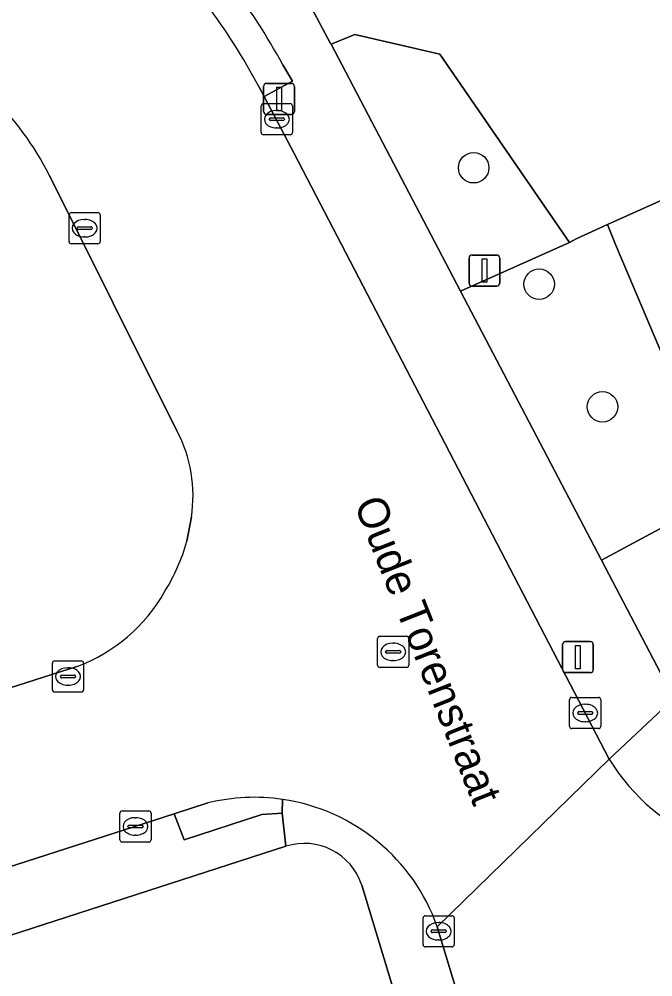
# Model space of a CAD drawing. Extents: x 161248 to 161848, y 384871 to 385383.
# Drawn here: x 161480.08 to 161500.42, y 385046.89 to 385077.62 of the extents above; entities that cross this region are included whole.
import ezdxf

# ---------------------------------------------------------------- set-up
doc = ezdxf.new("R2010")
doc.units = 0
for name, color, linetype in [('IMGEO_Boom', 7, 'Continuous'), ('IMGEO_Erf', 7, 'Continuous'), ('IMGEO_Groenvoorziening', 7, 'Continuous'), ('IMGEO_Haag', 7, 'Continuous'), ('IMGEO_Kolk', 7, 'Continuous'), ('IMGEO_Lichtmast', 7, 'Continuous'), ('IMGEO_Muur', 7, 'Continuous'), ('IMGEO_Openbare_ruimte_label', 7, 'Continuous'), ('IMGEO_Parkeervlak_halfverhard', 7, 'Continuous'), ('IMGEO_Rijbaan_lokaal_open', 7, 'Continuous'), ('IMGEO_Rioolput', 7, 'Continuous'), ('IMGEO_Voetpad_halfverhard', 7, 'Continuous'), ('IMGEO_Voetpad_open', 7, 'Continuous')]:
    doc.layers.add(name, color=color, linetype=linetype)

msp = doc.modelspace()

# ---------------------------------------------------------------- linework, layer by layer
at = {"layer": 'IMGEO_Boom'}
for centre in [(161494.668, 385072.853), (161496.768, 385069.116), (161498.801, 385065.182)]:
    msp.add_circle(centre, 0.489, dxfattribs=at)
at = {"layer": 'IMGEO_Erf'}
for points in [[(161488.637, 385051.077), (161425.757, 385030.732)], [(161498.371, 385025.726), (161491.075, 385049.831)]]:
    msp.add_lwpolyline(points, dxfattribs=at)
msp.add_arc((161489.232, 385049.232), 1.938, 17.9903, 107.8688, dxfattribs=at)
at = {"layer": 'IMGEO_Groenvoorziening'}
for points in [[(161493.584, 385076.498), (161490.851, 385077.134), (161490.088, 385076.816), (161494.24, 385068.892), (161497.741, 385070.45)], [(161498.962, 385071.03), (161497.959, 385070.568), (161497.741, 385070.45), (161494.24, 385068.892), (161498.766, 385060.259), (161501.355, 385061.65), (161501.392, 385064.002), (161501.846, 385064.204), (161499.218, 385070.39)], [(161519.074, 385063.916), (161519.439, 385064.08), (161519.266, 385064.472), (161518.098, 385067.11), (161517.723, 385066.971), (161514.93, 385065.934), (161507.177, 385062.474), (161505.787, 385065.959), (161505.007, 385065.612), (161506.332, 385062.63), (161504.42, 385061.76), (161502.997, 385064.717), (161501.846, 385064.204), (161501.392, 385064.002), (161501.355, 385061.65), (161498.766, 385060.259), (161500.895, 385056.199), (161501.094, 385055.82), (161512.396, 385060.909)]]:
    msp.add_lwpolyline(points, close=True, dxfattribs=at)
at = {"layer": 'IMGEO_Haag'}
msp.add_lwpolyline([(161490.088, 385076.816), (161494.24, 385068.892), (161497.741, 385070.45), (161493.584, 385076.498), (161490.851, 385077.134)], close=True, dxfattribs=at)
at = {"layer": 'IMGEO_Kolk'}
for p, q in [((161487.849, 385073.984), (161487.849, 385074.836)), ((161487.924, 385074.91), (161488.776, 385074.91)), ((161488.85, 385074.836), (161488.85, 385073.984)), ((161488.337, 385074.69), (161488.362, 385074.69)), ((161488.108, 385074.404), (161488.108, 385074.416)), ((161488.546, 385074.367), (161488.148, 385074.367)), ((161488.151, 385074.453), (161488.549, 385074.453)), ((161488.592, 385074.416), (161488.592, 385074.404)), ((161488.776, 385073.91), (161487.924, 385073.91)), ((161488.36, 385074.13), (161488.335, 385074.13)), ((161481.68, 385070.486), (161481.68, 385071.338)), ((161481.755, 385071.412), (161482.607, 385071.412)), ((161482.168, 385071.192), (161482.193, 385071.192)), ((161482.681, 385071.338), (161482.681, 385070.486)), ((161481.939, 385070.906), (161481.939, 385070.918)), ((161482.377, 385070.869), (161481.979, 385070.869)), ((161481.982, 385070.955), (161482.38, 385070.955)), ((161482.423, 385070.918), (161482.423, 385070.906)), ((161482.191, 385070.632), (161482.166, 385070.632)), ((161482.607, 385070.412), (161481.755, 385070.412)), ((161481.219, 385057.028), (161482.071, 385057.028)), ((161481.144, 385056.102), (161481.144, 385056.954)), ((161481.632, 385056.808), (161481.657, 385056.808)), ((161482.145, 385056.954), (161482.145, 385056.102)), ((161481.403, 385056.522), (161481.403, 385056.534)), ((161481.841, 385056.485), (161481.443, 385056.485)), ((161481.446, 385056.571), (161481.844, 385056.571)), ((161481.887, 385056.534), (161481.887, 385056.522)), ((161481.655, 385056.248), (161481.63, 385056.248)), ((161482.071, 385056.028), (161481.219, 385056.028)), ((161497.747, 385054.929), (161497.747, 385055.781)), ((161497.822, 385055.855), (161498.674, 385055.855)), ((161498.748, 385055.781), (161498.748, 385054.929)), ((161498.235, 385055.635), (161498.26, 385055.635)), ((161498.006, 385055.349), (161498.006, 385055.361)), ((161498.444, 385055.312), (161498.046, 385055.312)), ((161498.049, 385055.398), (161498.447, 385055.398)), ((161498.49, 385055.361), (161498.49, 385055.349)), ((161498.674, 385054.855), (161497.822, 385054.855)), ((161498.258, 385055.075), (161498.233, 385055.075)), ((161483.311, 385051.289), (161483.311, 385052.141)), ((161483.386, 385052.215), (161484.238, 385052.215)), ((161484.312, 385052.141), (161484.312, 385051.289)), ((161483.799, 385051.995), (161483.824, 385051.995)), ((161483.57, 385051.709), (161483.57, 385051.721)), ((161484.008, 385051.672), (161483.61, 385051.672)), ((161483.613, 385051.758), (161484.011, 385051.758)), ((161484.054, 385051.721), (161484.054, 385051.709)), ((161484.238, 385051.215), (161483.386, 385051.215)), ((161483.822, 385051.435), (161483.797, 385051.435)), ((161493.042, 385047.924), (161493.042, 385048.776)), ((161493.117, 385048.85), (161493.969, 385048.85)), ((161494.043, 385048.776), (161494.043, 385047.924)), ((161493.344, 385048.393), (161493.742, 385048.393)), ((161493.53, 385048.63), (161493.555, 385048.63)), ((161493.301, 385048.344), (161493.301, 385048.356)), ((161493.739, 385048.307), (161493.341, 385048.307)), ((161493.785, 385048.356), (161493.785, 385048.344)), ((161493.969, 385047.85), (161493.117, 385047.85)), ((161493.553, 385048.07), (161493.528, 385048.07))]:
    msp.add_line(p, q, dxfattribs=at)
for points in [[(161487.849, 385073.984), (161487.849, 385074.836)], [(161487.924, 385074.91), (161488.776, 385074.91)], [(161488.85, 385074.836), (161488.85, 385073.984)], [(161488.776, 385073.91), (161487.924, 385073.91)], [(161481.68, 385070.486), (161481.68, 385071.338)], [(161481.755, 385071.412), (161482.607, 385071.412)], [(161482.681, 385071.338), (161482.681, 385070.486)], [(161482.607, 385070.412), (161481.755, 385070.412)], [(161481.219, 385057.028), (161482.071, 385057.028)], [(161481.144, 385056.102), (161481.144, 385056.954)], [(161482.145, 385056.954), (161482.145, 385056.102)], [(161482.071, 385056.028), (161481.219, 385056.028)], [(161497.747, 385054.929), (161497.747, 385055.781)], [(161497.822, 385055.855), (161498.674, 385055.855)], [(161498.748, 385055.781), (161498.748, 385054.929)], [(161498.674, 385054.855), (161497.822, 385054.855)], [(161483.311, 385051.289), (161483.311, 385052.141)], [(161483.386, 385052.215), (161484.238, 385052.215)], [(161484.312, 385052.141), (161484.312, 385051.289)], [(161484.238, 385051.215), (161483.386, 385051.215)], [(161493.042, 385047.924), (161493.042, 385048.776)], [(161493.117, 385048.85), (161493.969, 385048.85)], [(161494.043, 385048.776), (161494.043, 385047.924)], [(161493.969, 385047.85), (161493.117, 385047.85)]]:
    msp.add_lwpolyline(points, dxfattribs=at)
for centre, radius, start, end in [((161487.926, 385074.834), 0.0765, 91.552, 178.448), ((161487.926, 385074.834), 0.0765, 91.552, 178.448), ((161488.774, 385074.834), 0.0765, 1.552, 88.448), ((161488.774, 385074.834), 0.0765, 1.552, 88.448), ((161488.148, 385074.413), 0.0403, 85.8775, 175.7526), ((161488.145, 385074.403), 0.0366, 178.938, 274.7102), ((161488.549, 385074.41), 0.043, 264.8664, 352.4533), ((161488.553, 385074.415), 0.0386, 1.7309, 96.639), ((161487.926, 385073.986), 0.0765, 181.552, 268.448), ((161487.926, 385073.986), 0.0765, 181.552, 268.448), ((161488.774, 385073.986), 0.0765, 271.552, 358.448), ((161488.774, 385073.986), 0.0765, 271.552, 358.448), ((161481.757, 385071.336), 0.0765, 91.552, 178.448), ((161481.757, 385071.336), 0.0765, 91.552, 178.448), ((161482.605, 385071.336), 0.0765, 1.552, 88.448), ((161482.605, 385071.336), 0.0765, 1.552, 88.448), ((161481.979, 385070.915), 0.0403, 85.8775, 175.7526), ((161481.976, 385070.905), 0.0366, 178.938, 274.7102), ((161482.38, 385070.912), 0.043, 264.8664, 352.4533), ((161482.384, 385070.917), 0.0386, 1.7309, 96.639), ((161481.757, 385070.488), 0.0765, 181.552, 268.448), ((161481.757, 385070.488), 0.0765, 181.552, 268.448), ((161482.605, 385070.488), 0.0765, 271.552, 358.448), ((161482.605, 385070.488), 0.0765, 271.552, 358.448), ((161481.221, 385056.952), 0.0765, 91.552, 178.448), ((161481.221, 385056.952), 0.0765, 91.552, 178.448), ((161482.069, 385056.952), 0.0765, 1.552, 88.448), ((161482.069, 385056.952), 0.0765, 1.552, 88.448), ((161481.443, 385056.531), 0.0403, 85.8775, 175.7526), ((161481.44, 385056.521), 0.0366, 178.938, 274.7102), ((161481.844, 385056.528), 0.043, 264.8664, 352.4533), ((161481.848, 385056.533), 0.0386, 1.7309, 96.639), ((161481.221, 385056.104), 0.0765, 181.552, 268.448), ((161481.221, 385056.104), 0.0765, 181.552, 268.448), ((161482.069, 385056.104), 0.0765, 271.552, 358.448), ((161482.069, 385056.104), 0.0765, 271.552, 358.448), ((161497.824, 385055.779), 0.0765, 91.552, 178.448), ((161497.824, 385055.779), 0.0765, 91.552, 178.448), ((161498.672, 385055.779), 0.0765, 1.552, 88.448), ((161498.672, 385055.779), 0.0765, 1.552, 88.448), ((161498.046, 385055.358), 0.0403, 85.8775, 175.7526), ((161498.043, 385055.348), 0.0366, 178.938, 274.7102), ((161498.447, 385055.355), 0.043, 264.8664, 352.4533), ((161498.451, 385055.36), 0.0386, 1.7309, 96.639), ((161497.824, 385054.931), 0.0765, 181.552, 268.448), ((161497.824, 385054.931), 0.0765, 181.552, 268.448), ((161498.672, 385054.931), 0.0765, 271.552, 358.448), ((161498.672, 385054.931), 0.0765, 271.552, 358.448), ((161483.388, 385052.139), 0.0765, 91.552, 178.448), ((161483.388, 385052.139), 0.0765, 91.552, 178.448), ((161484.236, 385052.139), 0.0765, 1.552, 88.448), ((161484.236, 385052.139), 0.0765, 1.552, 88.448), ((161483.61, 385051.718), 0.0403, 85.8775, 175.7526), ((161483.607, 385051.708), 0.0366, 178.938, 274.7102), ((161484.011, 385051.715), 0.043, 264.8664, 352.4533), ((161484.015, 385051.72), 0.0386, 1.7309, 96.639), ((161483.388, 385051.291), 0.0765, 181.552, 268.448), ((161483.388, 385051.291), 0.0765, 181.552, 268.448), ((161484.236, 385051.291), 0.0765, 271.552, 358.448), ((161484.236, 385051.291), 0.0765, 271.552, 358.448), ((161493.119, 385048.774), 0.0765, 91.552, 178.448), ((161493.119, 385048.774), 0.0765, 91.552, 178.448), ((161493.967, 385048.774), 0.0765, 1.552, 88.448), ((161493.967, 385048.774), 0.0765, 1.552, 88.448), ((161493.341, 385048.353), 0.0403, 85.8775, 175.7526), ((161493.746, 385048.355), 0.0386, 1.7309, 96.639), ((161493.338, 385048.343), 0.0366, 178.938, 274.7102), ((161493.742, 385048.35), 0.043, 264.8664, 352.4533), ((161493.119, 385047.926), 0.0765, 181.552, 268.448), ((161493.119, 385047.926), 0.0765, 181.552, 268.448), ((161493.967, 385047.926), 0.0765, 271.552, 358.448), ((161493.967, 385047.926), 0.0765, 271.552, 358.448)]:
    msp.add_arc(centre, radius, start, end, dxfattribs=at)
for centre, major_axis, ratio, start_param, end_param in [((161488.336, 385074.41), (-0.387, 0.002), 0.722429, 4.712389, 7.853982), ((161488.361, 385074.41), (-0.39, 0.002), 0.717154, 1.570796, 4.712389), ((161482.167, 385070.912), (-0.387, 0.002), 0.722429, 4.712389, 7.853982), ((161482.192, 385070.912), (-0.39, 0.002), 0.717154, 1.570796, 4.712389), ((161481.631, 385056.528), (-0.387, 0.002), 0.722429, 4.712389, 7.853982), ((161481.656, 385056.528), (-0.39, 0.002), 0.717154, 1.570796, 4.712389), ((161498.234, 385055.355), (-0.387, 0.002), 0.722429, 4.712389, 7.853982), ((161498.259, 385055.355), (-0.39, 0.002), 0.717154, 1.570796, 4.712389), ((161483.798, 385051.715), (-0.387, 0.002), 0.722429, 4.712389, 7.853982), ((161483.823, 385051.715), (-0.39, 0.002), 0.717154, 1.570796, 4.712389), ((161493.529, 385048.35), (-0.387, 0.002), 0.722429, 4.712389, 7.853982), ((161493.554, 385048.35), (-0.39, 0.002), 0.717154, 1.570796, 4.712389)]:
    msp.add_ellipse(centre, major_axis=major_axis, ratio=ratio, start_param=start_param, end_param=end_param, dxfattribs=at)
at = {"layer": 'IMGEO_Lichtmast'}
for p, q in [((161487.926, 385074.66), (161487.926, 385075.46)), ((161487.926, 385075.46), (161487.926, 385074.66)), ((161488.026, 385075.56), (161488.816, 385075.56)), ((161488.816, 385075.56), (161488.026, 385075.56)), ((161488.916, 385075.46), (161488.916, 385074.66)), ((161488.916, 385074.66), (161488.916, 385075.46)), ((161488.816, 385074.56), (161488.026, 385074.56)), ((161488.026, 385074.56), (161488.816, 385074.56)), ((161494.519, 385069.153), (161494.519, 385069.953)), ((161494.519, 385069.953), (161494.519, 385069.153)), ((161494.619, 385070.053), (161495.409, 385070.053)), ((161495.409, 385070.053), (161494.619, 385070.053)), ((161495.509, 385069.953), (161495.509, 385069.153)), ((161495.509, 385069.153), (161495.509, 385069.953)), ((161495.409, 385069.053), (161494.619, 385069.053)), ((161494.619, 385069.053), (161495.409, 385069.053)), ((161497.618, 385057.651), (161498.408, 385057.651)), ((161498.408, 385057.651), (161497.618, 385057.651)), ((161497.518, 385056.751), (161497.518, 385057.551)), ((161497.518, 385057.551), (161497.518, 385056.751)), ((161498.508, 385057.551), (161498.508, 385056.751)), ((161498.508, 385056.751), (161498.508, 385057.551)), ((161498.408, 385056.651), (161497.618, 385056.651)), ((161497.618, 385056.651), (161498.408, 385056.651))]:
    msp.add_line(p, q, dxfattribs=at)
for points in [[(161488.346, 385075.435), (161488.496, 385075.435), (161488.496, 385074.685), (161488.346, 385074.685), (161488.346, 385075.435)], [(161494.939, 385069.928), (161495.089, 385069.928), (161495.089, 385069.178), (161494.939, 385069.178), (161494.939, 385069.928)], [(161497.938, 385057.526), (161498.088, 385057.526), (161498.088, 385056.776), (161497.938, 385056.776), (161497.938, 385057.526)]]:
    msp.add_lwpolyline(points, dxfattribs=at)
for centre, start, end in [((161488.026, 385075.46), 90, 180), ((161488.026, 385075.46), 90, 180), ((161488.816, 385075.46), 0, 90), ((161488.816, 385075.46), 360, 90), ((161488.026, 385074.66), 180, 270), ((161488.026, 385074.66), 180, 270), ((161488.816, 385074.66), 270, 0), ((161488.816, 385074.66), 270, 0), ((161494.619, 385069.953), 90, 180), ((161494.619, 385069.953), 90, 180), ((161495.409, 385069.953), 0, 90), ((161495.409, 385069.953), 360, 90), ((161494.619, 385069.153), 180, 270), ((161494.619, 385069.153), 180, 270), ((161495.409, 385069.153), 270, 0), ((161495.409, 385069.153), 270, 0), ((161497.618, 385057.551), 90, 180), ((161497.618, 385057.551), 90, 180), ((161498.408, 385057.551), 0, 90), ((161498.408, 385057.551), 360, 90), ((161497.618, 385056.751), 180, 270), ((161497.618, 385056.751), 180, 270), ((161498.408, 385056.751), 270, 0), ((161498.408, 385056.751), 270, 0)]:
    msp.add_arc(centre, 0.1, start, end, dxfattribs=at)
at = {"layer": 'IMGEO_Muur'}
for points in [[(161490.076, 385076.838), (161490.088, 385076.816), (161494.24, 385068.892)], [(161494.24, 385068.892), (161498.766, 385060.259)], [(161498.766, 385060.259), (161500.895, 385056.199)]]:
    msp.add_lwpolyline(points, dxfattribs=at)
at = {"layer": 'IMGEO_Parkeervlak_halfverhard'}
for points in [[(161472.625, 385076.874), (161474.419, 385071.204), (161472.545, 385070.594), (161477.371, 385055.388), (161481.926, 385056.849)], [(161485.139, 385064.411), (161481.048, 385072.601)], [(161485.461, 385060.866), (161485.605, 385061.645)]]:
    msp.add_lwpolyline(points, dxfattribs=at)
for centre, radius, start, end in [((161472.802, 385068.524), 9.198, 26.3084, 46.6041), ((161481.241, 385062.332), 4.418, 351.0536, 28.0725), ((161479.421, 385062.57), 6.276, 328.1856, 344.2412), ((161480.069, 385061.889), 5.372, 290.2271, 330.718)]:
    msp.add_arc(centre, radius, start, end, dxfattribs=at)
at = {"layer": 'IMGEO_Rijbaan_lokaal_open'}
for points in [[(161493.5, 385048.497), (161499.021, 385053.875), (161488.906, 385073.312), (161487.941, 385075.14), (161487.769, 385075.465)], [(161481.048, 385072.601), (161485.139, 385064.411)], [(161485.605, 385061.645), (161485.461, 385060.866)], [(161481.926, 385056.849), (161477.371, 385055.388), (161476.973, 385055.26), (161475.057, 385054.645), (161474.657, 385054.517), (161472.734, 385053.9), (161472.325, 385053.769), (161470.748, 385053.263), (161470.434, 385053.161), (161452.512, 385047.336), (161439.031, 385042.98), (161437.861, 385042.614), (161437.674, 385042.556), (161436.574, 385042.22)], [(161499.021, 385053.875), (161493.5, 385048.497), (161500, 385027.05), (161500.236, 385026.271), (161502.25, 385019.651), (161508.229, 385000), (161508.817, 384998.066), (161510.523, 384992.54), (161511.544, 384989.229), (161515, 384978.034), (161516.286, 384973.865), (161517.721, 384969.216), (161519.126, 384964.664), (161520.819, 384959.179), (161522.041, 384955.193), (161523.494, 384950.456), (161528.945, 384932.684), (161529.409, 384932.835), (161530.162, 384930.325), (161529.71, 384930.189), (161530.583, 384927.343), (161532.615, 384920.743), (161535.791, 384910.426), (161536.422, 384908.263)], [(161438.593, 385037.157), (161442.724, 385038.493), (161449.422, 385040.654), (161485.057, 385052.122), (161486.137, 385052.468)]]:
    msp.add_lwpolyline(points, dxfattribs=at)
for centre, radius, start, end in [((161468.668, 385065.202), 21.683, 28.2492, 36.5333), ((161472.802, 385068.524), 9.198, 26.3084, 46.6041), ((161481.241, 385062.332), 4.418, 351.0536, 28.0725), ((161479.421, 385062.57), 6.276, 328.1856, 344.2412), ((161480.069, 385061.889), 5.372, 290.2271, 330.718), ((161504.733, 385057.383), 6.704, 211.5543, 283.2161), ((161487.628, 385046.425), 6.224, 81.6375, 103.8583), ((161487.628, 385046.421), 6.228, 19.4719, 81.6447)]:
    msp.add_arc(centre, radius, start, end, dxfattribs=at)
at = {"layer": 'IMGEO_Rioolput'}
for p, q in [((161491.583, 385056.89), (161491.583, 385057.742)), ((161491.658, 385057.816), (161492.51, 385057.816)), ((161492.584, 385057.742), (161492.584, 385056.89)), ((161491.842, 385057.31), (161491.842, 385057.322)), ((161491.885, 385057.359), (161492.283, 385057.359)), ((161492.071, 385057.596), (161492.096, 385057.596)), ((161492.326, 385057.322), (161492.326, 385057.31)), ((161492.28, 385057.273), (161491.882, 385057.273)), ((161492.094, 385057.036), (161492.069, 385057.036)), ((161492.51, 385056.816), (161491.658, 385056.816))]:
    msp.add_line(p, q, dxfattribs=at)
for points in [[(161491.583, 385056.89), (161491.583, 385057.742)], [(161491.658, 385057.816), (161492.51, 385057.816)], [(161492.584, 385057.742), (161492.584, 385056.89)], [(161492.51, 385056.816), (161491.658, 385056.816)]]:
    msp.add_lwpolyline(points, dxfattribs=at)
for centre, radius, start, end in [((161491.66, 385057.74), 0.0765, 91.552, 178.448), ((161491.66, 385057.74), 0.0765, 91.552, 178.448), ((161492.508, 385057.74), 0.0765, 1.552, 88.448), ((161492.508, 385057.74), 0.0765, 1.552, 88.448), ((161491.882, 385057.319), 0.0403, 85.8775, 175.7526), ((161491.879, 385057.309), 0.0366, 178.938, 274.7102), ((161492.283, 385057.316), 0.043, 264.8664, 352.4533), ((161492.287, 385057.321), 0.0386, 1.7309, 96.639), ((161491.66, 385056.892), 0.0765, 181.552, 268.448), ((161491.66, 385056.892), 0.0765, 181.552, 268.448), ((161492.508, 385056.892), 0.0765, 271.552, 358.448), ((161492.508, 385056.892), 0.0765, 271.552, 358.448)]:
    msp.add_arc(centre, radius, start, end, dxfattribs=at)
for centre, major_axis, ratio, start_param, end_param in [((161492.07, 385057.316), (-0.387, 0.002), 0.722429, 4.712389, 7.853982), ((161492.095, 385057.316), (-0.39, 0.002), 0.717154, 1.570796, 4.712389)]:
    msp.add_ellipse(centre, major_axis=major_axis, ratio=ratio, start_param=start_param, end_param=end_param, dxfattribs=at)
at = {"layer": 'IMGEO_Voetpad_halfverhard'}
msp.add_lwpolyline([(161500.827, 385071.871), (161498.962, 385071.03), (161499.218, 385070.39), (161501.846, 385064.204)], dxfattribs=at)
at = {"layer": 'IMGEO_Voetpad_open'}
for points in [[(161494.592, 385096.371), (161493.252, 385093.724), (161492.981, 385093.19), (161490.954, 385090.414), (161489.252, 385085.498), (161489.107, 385080.503), (161488.184, 385079.907), (161489.373, 385078.147), (161490.076, 385076.838), (161490.088, 385076.816), (161490.851, 385077.134), (161493.584, 385076.498), (161497.741, 385070.45), (161497.959, 385070.568), (161498.962, 385071.03), (161500.827, 385071.871)], [(161488.539, 385076.16), (161488.847, 385075.634), (161487.941, 385075.14), (161488.906, 385073.312), (161499.021, 385053.875), (161501.094, 385055.82), (161500.895, 385056.199), (161498.766, 385060.259), (161494.24, 385068.892), (161490.088, 385076.816), (161490.076, 385076.838), (161489.373, 385078.147), (161488.184, 385079.907), (161487.868, 385080.375), (161486.922, 385081.494), (161485.879, 385082.523), (161484.749, 385083.456), (161483.54, 385084.283), (161482.262, 385085), (161480.924, 385085.599), (161480.771, 385085.659), (161479.331, 385086.193)], [(161487.769, 385075.465), (161487.941, 385075.14), (161488.847, 385075.634), (161488.539, 385076.16)], [(161413.996, 385058.235), (161396.313, 385052.511), (161396.46, 385052.054), (161392.688, 385050.838), (161392.542, 385051.29), (161357.402, 385039.915), (161358.178, 385036.469), (161373.417, 385041.421), (161417, 385055.584), (161421.765, 385036.754), (161423.476, 385029.994), (161425.757, 385030.732), (161488.637, 385051.077)], [(161501.094, 385055.82), (161499.021, 385053.875)], [(161486.137, 385052.468), (161485.057, 385052.122), (161485.37, 385051.28), (161487.872, 385052.098), (161488.519, 385052.142), (161488.533, 385052.583)], [(161488.533, 385052.583), (161488.519, 385052.142), (161488.637, 385051.077)], [(161488.637, 385051.077), (161488.519, 385052.142), (161487.872, 385052.098), (161485.37, 385051.28), (161485.057, 385052.122), (161449.422, 385040.654), (161442.724, 385038.493), (161438.593, 385037.157)], [(161491.075, 385049.831), (161498.371, 385025.726)], [(161523.494, 384950.456), (161522.041, 384955.193), (161520.819, 384959.179), (161519.126, 384964.664), (161517.721, 384969.216), (161516.286, 384973.865), (161515, 384978.034), (161511.544, 384989.229), (161511.068, 384989.082), (161510.046, 384992.393), (161510.523, 384992.54), (161508.817, 384998.066), (161508.229, 385000), (161502.25, 385019.651), (161501.773, 385019.505), (161500, 385025.292), (161499.746, 385026.121), (161500, 385026.199), (161500.236, 385026.271), (161500, 385027.05), (161493.5, 385048.497)]]:
    msp.add_lwpolyline(points, dxfattribs=at)
for centre, radius, start, end in [((161468.066, 385064.887), 23.372, 28.8394, 36.6419), ((161468.066, 385064.887), 23.372, 28.8394, 36.6419), ((161468.668, 385065.202), 21.683, 28.2492, 36.5333), ((161504.733, 385057.383), 6.704, 211.5543, 283.2161), ((161487.628, 385046.425), 6.224, 81.6375, 103.8583), ((161487.628, 385046.421), 6.228, 19.4719, 81.6447), ((161489.232, 385049.232), 1.938, 17.9903, 107.8688)]:
    msp.add_arc(centre, radius, start, end, dxfattribs=at)

# ---------------------------------------------------------------- texts
at = {"layer": 'IMGEO_Openbare_ruimte_label'}
msp.add_text('Oude Torenstraat', height=1, rotation=291.5887, dxfattribs=at).set_placement((161490.817, 385062.071))

doc.saveas('drawing.dxf')
